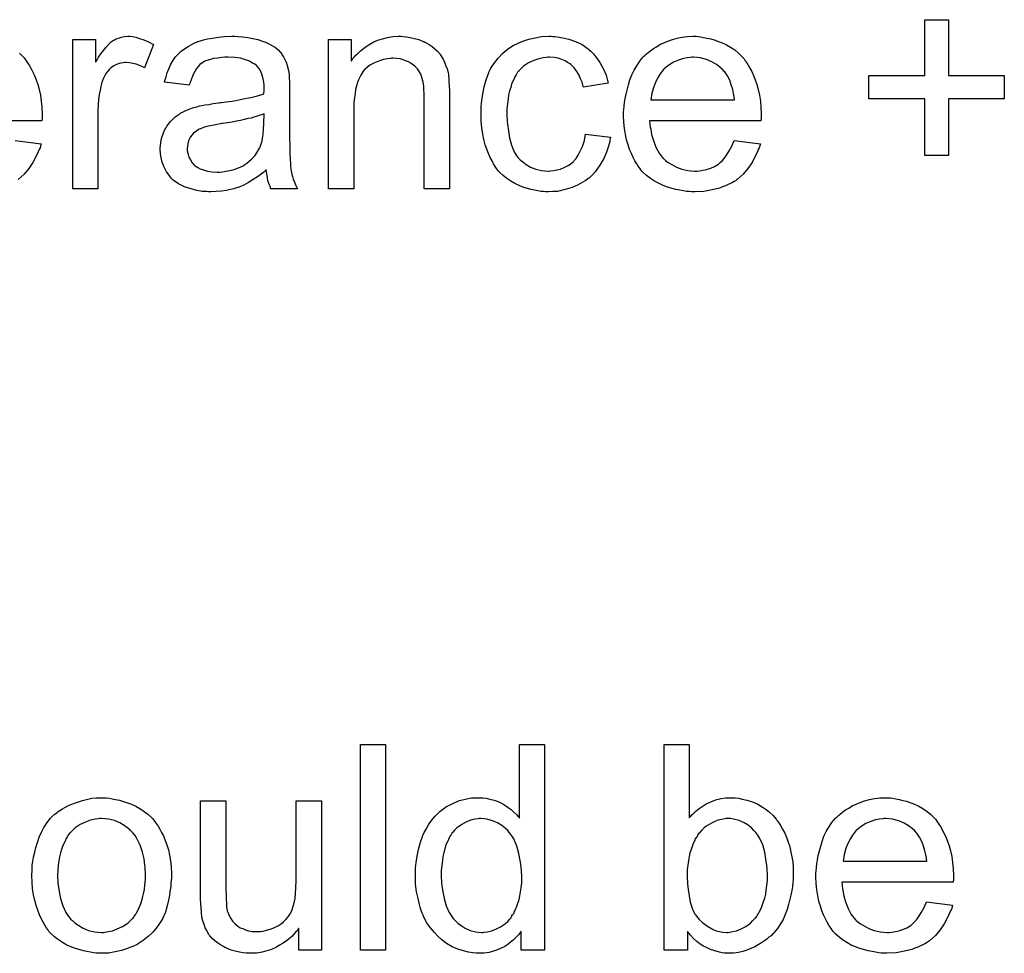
# Model space of a CAD drawing. Extents: x -1.5 to 9, y -3 to 5.
# Tile 325 of 368: x 6.336 to 6.719, y 1.072 to 1.435. Entities that reach past the tile are written whole.
import ezdxf

# ---------------------------------------------------------------- set-up
doc = ezdxf.new("R2010")
doc.units = 0
doc.layers.add('qfn16-30-34-a_mechanical_19', color=1, linetype='CONTINUOUS')

msp = doc.modelspace()

# ---------------------------------------------------------------- linework, layer by layer
at = {"layer": 'qfn16-30-34-a_mechanical_19', "color": 1}
for points in [[(6.697596, 1.413689), (6.719347, 1.413689), (6.719347, 1.404549), (6.697596, 1.404549), (6.697596, 1.382566), (6.68834, 1.382566), (6.68834, 1.404549), (6.666588, 1.404549), (6.666588, 1.413689), (6.68834, 1.413689), (6.68834, 1.435441), (6.697596, 1.435441), (6.697596, 1.413689)], [(6.379883, 1.428846), (6.381156, 1.428615), (6.38266, 1.428152), (6.38428, 1.427573), (6.386131, 1.426764), (6.388098, 1.425722), (6.384511, 1.416698), (6.384396, 1.416813), (6.383933, 1.417045), (6.383239, 1.417392), (6.382313, 1.417739), (6.381272, 1.418086), (6.379999, 1.418433), (6.378726, 1.418665), (6.377454, 1.41878), (6.376875, 1.41878), (6.376297, 1.418665), (6.375487, 1.418549), (6.374677, 1.418318), (6.373636, 1.41797), (6.372594, 1.417508), (6.371669, 1.416813), (6.371553, 1.416698), (6.371206, 1.416466), (6.370859, 1.416004), (6.37028, 1.415425), (6.369702, 1.414615), (6.369123, 1.413689), (6.368545, 1.412648), (6.368082, 1.411376), (6.367966, 1.411144), (6.367851, 1.41045), (6.367619, 1.409409), (6.367272, 1.40802), (6.366925, 1.406285), (6.366694, 1.404318), (6.366578, 1.402235), (6.366462, 1.399921), (6.366462, 1.369608), (6.356628, 1.369608), (6.356628, 1.427689), (6.365537, 1.427689), (6.365537, 1.418896), (6.365652, 1.419012), (6.366115, 1.419822), (6.366694, 1.420863), (6.367619, 1.422136), (6.368545, 1.423408), (6.369586, 1.424797), (6.370627, 1.425954), (6.371669, 1.426879), (6.371784, 1.426995), (6.372132, 1.427226), (6.372826, 1.427573), (6.37352, 1.427921), (6.374446, 1.428268), (6.375603, 1.428615), (6.37676, 1.428846), (6.378032, 1.428962), (6.378842, 1.428962), (6.379883, 1.428846)], [(6.421073, 1.428846), (6.422808, 1.42873), (6.424775, 1.428499), (6.426742, 1.428152), (6.428709, 1.427689), (6.43056, 1.427111), (6.430792, 1.426995), (6.43137, 1.426764), (6.43218, 1.426417), (6.433221, 1.425954), (6.434378, 1.425259), (6.435535, 1.424565), (6.436577, 1.42364), (6.437502, 1.422714), (6.437618, 1.422598), (6.437849, 1.422251), (6.438196, 1.421673), (6.438659, 1.420979), (6.439238, 1.419937), (6.4397, 1.418896), (6.440163, 1.417623), (6.44051, 1.416119), (6.44051, 1.416004), (6.440626, 1.415656), (6.440742, 1.414962), (6.440857, 1.414037), (6.440857, 1.412764), (6.440973, 1.41126), (6.441089, 1.409293), (6.441089, 1.407095), (6.441089, 1.393905), (6.441089, 1.393789), (6.441089, 1.393326), (6.441089, 1.392632), (6.441089, 1.391707), (6.441089, 1.390665), (6.441089, 1.389392), (6.441204, 1.386616), (6.441204, 1.383723), (6.44132, 1.380831), (6.441436, 1.379558), (6.441436, 1.378401), (6.441552, 1.37736), (6.441667, 1.37655), (6.441667, 1.376434), (6.441783, 1.375971), (6.441899, 1.375277), (6.442246, 1.374351), (6.442477, 1.37331), (6.44294, 1.372153), (6.443519, 1.37088), (6.444097, 1.369608), (6.4338, 1.369608), (6.433684, 1.369724), (6.433568, 1.370186), (6.433337, 1.370765), (6.43299, 1.37169), (6.432643, 1.372732), (6.432411, 1.374004), (6.43218, 1.375393), (6.431949, 1.376897), (6.431833, 1.376897), (6.431717, 1.376666), (6.431023, 1.376087), (6.429982, 1.375277), (6.428593, 1.374236), (6.426858, 1.373195), (6.425122, 1.372037), (6.423271, 1.370996), (6.421304, 1.370186), (6.421073, 1.370071), (6.420378, 1.369955), (6.419337, 1.369608), (6.418065, 1.369261), (6.416445, 1.368914), (6.414593, 1.368682), (6.412511, 1.368451), (6.410428, 1.368335), (6.409503, 1.368335), (6.408809, 1.368451), (6.407999, 1.368451), (6.407073, 1.368566), (6.40499, 1.368914), (6.402676, 1.369492), (6.400131, 1.370302), (6.397817, 1.371459), (6.395734, 1.372963), (6.395503, 1.373195), (6.394925, 1.373773), (6.394115, 1.374814), (6.393189, 1.376203), (6.392263, 1.377938), (6.391453, 1.379905), (6.390875, 1.382335), (6.390759, 1.383492), (6.390644, 1.38488), (6.390644, 1.385112), (6.390644, 1.385574), (6.390759, 1.386384), (6.390875, 1.387426), (6.391106, 1.388698), (6.391453, 1.389971), (6.391916, 1.391359), (6.392495, 1.392632), (6.39261, 1.392748), (6.392842, 1.393211), (6.393305, 1.393905), (6.393883, 1.394715), (6.394577, 1.39564), (6.395503, 1.396566), (6.396429, 1.397492), (6.397586, 1.398301), (6.397701, 1.398417), (6.398164, 1.398649), (6.398743, 1.399111), (6.399668, 1.399574), (6.400709, 1.400037), (6.401982, 1.400615), (6.403255, 1.401078), (6.404759, 1.401541), (6.404875, 1.401541), (6.405337, 1.401657), (6.406032, 1.401888), (6.406957, 1.402004), (6.408114, 1.402235), (6.409618, 1.402467), (6.411354, 1.402814), (6.413436, 1.403045), (6.413552, 1.403045), (6.414015, 1.403161), (6.414593, 1.403161), (6.415403, 1.403276), (6.416329, 1.403392), (6.417486, 1.403624), (6.418759, 1.403739), (6.420147, 1.403971), (6.422924, 1.404549), (6.425932, 1.405128), (6.428593, 1.405822), (6.429866, 1.406169), (6.431023, 1.406516), (6.431023, 1.406632), (6.431023, 1.406863), (6.431139, 1.407557), (6.431139, 1.408367), (6.431139, 1.40883), (6.431139, 1.409062), (6.431139, 1.409177), (6.431139, 1.409293), (6.431139, 1.409987), (6.431023, 1.411144), (6.430792, 1.412417), (6.430444, 1.413805), (6.429866, 1.415194), (6.429172, 1.416466), (6.428246, 1.417508), (6.42813, 1.417623), (6.427552, 1.418086), (6.426626, 1.418549), (6.425469, 1.419243), (6.42385, 1.419822), (6.421998, 1.4204), (6.419684, 1.420747), (6.417023, 1.420863), (6.415866, 1.420863), (6.414709, 1.420747), (6.413089, 1.420516), (6.41147, 1.420284), (6.409734, 1.419822), (6.408114, 1.419243), (6.406726, 1.418433), (6.40661, 1.418318), (6.406147, 1.41797), (6.405569, 1.417392), (6.404875, 1.416466), (6.404181, 1.415309), (6.403371, 1.413805), (6.402676, 1.411954), (6.401982, 1.409871), (6.392379, 1.411144), (6.392379, 1.41126), (6.392495, 1.411376), (6.392495, 1.411723), (6.39261, 1.412185), (6.392958, 1.413227), (6.39342, 1.414731), (6.393999, 1.416235), (6.394693, 1.417855), (6.395619, 1.419475), (6.39666, 1.420979), (6.396776, 1.421094), (6.397239, 1.421557), (6.397933, 1.422251), (6.398858, 1.423177), (6.400131, 1.424102), (6.401635, 1.425028), (6.403371, 1.426069), (6.405337, 1.426879), (6.405453, 1.426879), (6.405569, 1.426995), (6.405916, 1.427111), (6.406379, 1.427226), (6.407536, 1.427573), (6.409156, 1.427921), (6.411007, 1.428268), (6.413321, 1.428615), (6.415751, 1.428846), (6.418527, 1.428962), (6.4198, 1.428962), (6.421073, 1.428846)], [(6.485286, 1.428846), (6.486559, 1.42873), (6.488063, 1.428499), (6.489683, 1.428152), (6.491418, 1.427689), (6.493038, 1.426995), (6.49327, 1.426879), (6.493732, 1.426648), (6.494542, 1.426301), (6.495468, 1.425722), (6.496625, 1.425028), (6.497666, 1.424102), (6.498707, 1.423177), (6.499633, 1.42202), (6.499749, 1.421904), (6.49998, 1.421441), (6.500327, 1.420863), (6.500906, 1.420053), (6.501368, 1.418896), (6.501831, 1.417739), (6.50241, 1.416351), (6.502757, 1.414847), (6.502757, 1.414731), (6.502873, 1.414268), (6.502988, 1.413574), (6.503104, 1.412648), (6.503104, 1.41126), (6.50322, 1.40964), (6.503335, 1.407673), (6.503335, 1.405243), (6.503335, 1.369608), (6.493501, 1.369608), (6.493501, 1.404781), (6.493501, 1.404896), (6.493501, 1.405012), (6.493501, 1.405822), (6.493501, 1.406863), (6.493385, 1.408136), (6.49327, 1.40964), (6.493038, 1.411144), (6.492691, 1.412533), (6.492344, 1.413805), (6.492344, 1.413921), (6.492113, 1.414268), (6.491765, 1.414847), (6.491418, 1.415541), (6.49084, 1.416235), (6.490146, 1.417045), (6.48922, 1.417855), (6.488179, 1.418549), (6.488063, 1.418665), (6.487716, 1.418896), (6.487022, 1.419127), (6.486212, 1.419475), (6.485286, 1.419822), (6.484129, 1.420169), (6.482741, 1.420284), (6.481352, 1.4204), (6.480774, 1.4204), (6.480311, 1.420284), (6.479154, 1.420169), (6.47765, 1.419937), (6.47603, 1.419359), (6.474179, 1.418665), (6.472328, 1.417739), (6.470592, 1.416351), (6.470361, 1.416119), (6.469898, 1.415541), (6.469551, 1.415078), (6.469204, 1.414499), (6.468741, 1.413805), (6.468394, 1.412995), (6.467931, 1.41207), (6.467468, 1.410913), (6.467121, 1.40964), (6.466774, 1.408252), (6.466543, 1.406747), (6.466311, 1.405128), (6.46608, 1.403161), (6.46608, 1.401194), (6.46608, 1.369608), (6.456245, 1.369608), (6.456245, 1.427689), (6.465039, 1.427689), (6.465039, 1.419359), (6.465154, 1.419475), (6.465386, 1.419822), (6.465733, 1.420284), (6.466196, 1.420863), (6.46689, 1.421557), (6.4677, 1.422367), (6.468625, 1.423293), (6.469782, 1.424218), (6.470939, 1.425028), (6.472328, 1.425954), (6.473832, 1.426764), (6.475452, 1.427458), (6.477303, 1.428036), (6.479154, 1.428499), (6.481237, 1.428846), (6.483435, 1.428962), (6.484361, 1.428962), (6.485286, 1.428846)], [(6.543599, 1.428846), (6.544293, 1.428846), (6.545219, 1.42873), (6.547417, 1.428383), (6.549847, 1.427805), (6.552392, 1.426879), (6.554938, 1.425722), (6.557367, 1.424102), (6.557483, 1.424102), (6.557599, 1.423871), (6.558293, 1.423177), (6.559334, 1.422136), (6.560607, 1.420631), (6.56188, 1.41878), (6.563152, 1.416466), (6.564309, 1.413805), (6.565119, 1.410681), (6.555516, 1.409177), (6.555516, 1.409293), (6.5554, 1.409409), (6.555285, 1.410103), (6.554938, 1.411144), (6.554359, 1.412417), (6.553781, 1.413805), (6.552855, 1.415309), (6.551814, 1.416698), (6.550657, 1.417855), (6.550541, 1.41797), (6.550078, 1.418318), (6.549268, 1.41878), (6.548343, 1.419359), (6.54707, 1.419937), (6.545682, 1.4204), (6.544062, 1.420747), (6.542326, 1.420863), (6.541632, 1.420863), (6.541054, 1.420747), (6.539781, 1.420631), (6.538045, 1.420169), (6.536194, 1.41959), (6.534112, 1.418665), (6.532145, 1.417276), (6.531219, 1.416466), (6.530293, 1.415541), (6.530293, 1.415425), (6.530062, 1.415309), (6.529831, 1.414962), (6.529599, 1.414499), (6.529252, 1.413921), (6.528789, 1.413227), (6.528442, 1.412417), (6.52798, 1.411491), (6.527517, 1.410334), (6.52717, 1.409062), (6.526707, 1.407673), (6.52636, 1.406169), (6.526128, 1.404549), (6.525897, 1.402698), (6.525666, 1.400731), (6.525666, 1.398649), (6.525666, 1.398533), (6.525666, 1.398186), (6.525666, 1.397492), (6.525781, 1.396797), (6.525781, 1.395756), (6.525897, 1.394715), (6.526244, 1.392169), (6.526707, 1.389392), (6.527517, 1.3865), (6.528558, 1.383955), (6.529252, 1.382682), (6.530062, 1.381641), (6.530293, 1.381409), (6.530872, 1.380831), (6.531913, 1.380021), (6.533186, 1.379095), (6.534922, 1.378054), (6.536888, 1.377244), (6.539202, 1.376666), (6.540475, 1.37655), (6.541748, 1.376434), (6.541979, 1.376434), (6.542673, 1.37655), (6.54383, 1.376666), (6.545103, 1.376897), (6.546607, 1.377244), (6.548227, 1.377938), (6.549847, 1.378748), (6.551351, 1.379905), (6.551582, 1.380021), (6.551929, 1.380599), (6.552624, 1.381409), (6.553434, 1.382682), (6.554243, 1.384186), (6.555169, 1.386037), (6.555863, 1.388351), (6.556326, 1.390897), (6.566045, 1.389624), (6.566045, 1.389508), (6.565929, 1.389161), (6.565813, 1.388698), (6.565698, 1.388004), (6.565466, 1.387079), (6.565235, 1.386153), (6.564425, 1.383839), (6.563384, 1.381409), (6.56188, 1.378748), (6.560028, 1.376203), (6.558987, 1.375046), (6.55783, 1.373889), (6.557714, 1.373773), (6.557483, 1.373657), (6.557136, 1.373426), (6.556673, 1.373079), (6.556095, 1.372616), (6.555285, 1.372153), (6.554359, 1.37169), (6.553434, 1.371112), (6.551119, 1.370071), (6.548343, 1.369261), (6.545334, 1.368566), (6.543599, 1.368451), (6.541864, 1.368335), (6.540707, 1.368335), (6.539897, 1.368451), (6.538855, 1.368566), (6.537698, 1.368798), (6.536426, 1.369029), (6.535037, 1.369261), (6.531913, 1.370186), (6.530409, 1.37088), (6.528789, 1.371575), (6.52717, 1.3725), (6.525666, 1.373542), (6.524161, 1.374699), (6.522773, 1.376087), (6.522657, 1.376203), (6.522426, 1.376434), (6.522079, 1.376897), (6.521616, 1.377475), (6.521153, 1.378285), (6.520459, 1.379327), (6.519881, 1.380484), (6.519186, 1.381756), (6.518492, 1.38326), (6.517914, 1.384996), (6.517219, 1.386731), (6.516757, 1.388814), (6.516294, 1.390897), (6.515947, 1.393326), (6.515715, 1.395756), (6.5156, 1.398417), (6.5156, 1.398533), (6.5156, 1.39888), (6.5156, 1.399343), (6.5156, 1.400037), (6.515715, 1.400847), (6.515715, 1.401772), (6.515831, 1.402814), (6.515947, 1.403971), (6.516294, 1.406516), (6.516872, 1.409293), (6.517566, 1.41207), (6.518608, 1.414847), (6.518608, 1.414962), (6.518724, 1.415194), (6.518955, 1.415541), (6.519186, 1.416004), (6.519881, 1.417276), (6.520922, 1.41878), (6.52231, 1.420516), (6.52393, 1.422251), (6.525897, 1.423987), (6.528095, 1.425375), (6.528211, 1.425375), (6.528442, 1.425491), (6.528789, 1.425722), (6.529252, 1.425954), (6.529831, 1.426185), (6.530525, 1.426532), (6.53226, 1.427226), (6.534227, 1.427805), (6.536657, 1.428383), (6.539202, 1.428846), (6.541979, 1.428962), (6.542905, 1.428962), (6.543599, 1.428846)], [(6.600176, 1.428846), (6.601102, 1.42873), (6.602259, 1.428499), (6.603532, 1.428268), (6.605036, 1.427921), (6.606424, 1.427573), (6.608044, 1.426995), (6.609548, 1.426417), (6.611168, 1.425607), (6.612788, 1.424681), (6.614407, 1.42364), (6.615912, 1.422367), (6.6173, 1.420979), (6.617416, 1.420863), (6.617647, 1.420631), (6.617994, 1.420169), (6.618457, 1.419475), (6.619035, 1.418665), (6.619614, 1.417739), (6.620308, 1.416582), (6.621002, 1.415194), (6.621697, 1.413689), (6.622391, 1.41207), (6.622969, 1.410218), (6.623548, 1.408252), (6.624011, 1.406053), (6.624358, 1.403739), (6.624589, 1.40131), (6.624705, 1.398649), (6.624705, 1.398533), (6.624705, 1.39807), (6.624705, 1.39726), (6.624589, 1.396103), (6.581202, 1.396103), (6.581202, 1.395987), (6.581202, 1.39564), (6.581317, 1.395178), (6.581317, 1.394483), (6.581433, 1.393673), (6.581664, 1.392748), (6.582011, 1.390665), (6.582706, 1.388351), (6.583631, 1.385806), (6.584904, 1.383492), (6.586524, 1.381409), (6.586639, 1.381409), (6.586755, 1.381178), (6.587449, 1.380599), (6.588491, 1.379789), (6.589879, 1.378979), (6.59173, 1.378054), (6.593813, 1.377244), (6.596127, 1.376666), (6.5974, 1.37655), (6.598788, 1.376434), (6.599713, 1.376434), (6.600755, 1.37655), (6.602028, 1.376781), (6.603416, 1.377128), (6.605036, 1.377591), (6.60654, 1.378285), (6.608044, 1.379211), (6.60816, 1.379327), (6.608738, 1.379789), (6.609432, 1.380484), (6.610242, 1.381409), (6.611168, 1.382682), (6.612209, 1.384302), (6.61325, 1.386153), (6.614176, 1.388351), (6.624358, 1.387079), (6.624358, 1.386963), (6.624242, 1.386731), (6.624126, 1.386269), (6.623895, 1.385574), (6.623548, 1.38488), (6.623201, 1.383955), (6.622275, 1.381988), (6.621118, 1.379789), (6.619498, 1.377475), (6.617647, 1.375277), (6.615333, 1.373195), (6.615217, 1.373195), (6.614986, 1.372963), (6.614639, 1.372732), (6.614176, 1.372385), (6.613482, 1.372037), (6.612788, 1.37169), (6.611862, 1.371228), (6.610821, 1.370765), (6.609664, 1.370302), (6.608507, 1.369839), (6.605614, 1.369145), (6.602375, 1.368566), (6.598788, 1.368335), (6.597515, 1.368335), (6.596705, 1.368451), (6.595664, 1.368566), (6.594391, 1.368798), (6.593003, 1.369029), (6.591499, 1.369261), (6.588259, 1.370186), (6.586524, 1.37088), (6.584904, 1.371575), (6.583168, 1.3725), (6.581549, 1.373542), (6.580044, 1.374699), (6.57854, 1.376087), (6.578425, 1.376203), (6.578193, 1.376434), (6.577846, 1.376897), (6.577383, 1.377591), (6.576805, 1.378401), (6.576226, 1.379327), (6.575532, 1.380484), (6.574838, 1.381756), (6.574144, 1.38326), (6.57345, 1.38488), (6.572871, 1.386731), (6.572293, 1.388698), (6.57183, 1.390781), (6.571483, 1.393095), (6.571251, 1.395525), (6.571136, 1.39807), (6.571136, 1.398186), (6.571136, 1.398764), (6.571136, 1.399458), (6.571251, 1.4005), (6.571367, 1.401772), (6.571483, 1.403161), (6.571714, 1.404781), (6.572061, 1.4064), (6.572987, 1.410103), (6.573565, 1.411954), (6.57426, 1.413921), (6.575185, 1.415772), (6.576226, 1.417508), (6.577383, 1.419243), (6.578656, 1.420863), (6.578772, 1.420979), (6.579003, 1.42121), (6.579466, 1.421557), (6.580044, 1.422136), (6.580739, 1.422714), (6.581664, 1.423408), (6.582706, 1.424218), (6.583978, 1.424912), (6.585251, 1.425722), (6.586755, 1.426417), (6.588375, 1.427111), (6.59011, 1.427689), (6.591962, 1.428268), (6.593928, 1.428615), (6.596011, 1.428846), (6.598209, 1.428962), (6.599366, 1.428962), (6.600176, 1.428846)], [(6.335917, 1.422367), (6.337306, 1.420979), (6.337422, 1.420863), (6.337653, 1.420631), (6.338, 1.420169), (6.338463, 1.419475), (6.339041, 1.418665), (6.33962, 1.417739), (6.340314, 1.416582), (6.341008, 1.415194), (6.341703, 1.413689), (6.342397, 1.41207), (6.342975, 1.410218), (6.343554, 1.408252), (6.344016, 1.406053), (6.344364, 1.403739), (6.344595, 1.40131), (6.344711, 1.398649), (6.344711, 1.398533), (6.344711, 1.39807), (6.344711, 1.39726), (6.344595, 1.396103), (6.301208, 1.396103)], [(6.598325, 1.420863), (6.597631, 1.420863), (6.597168, 1.420747), (6.595895, 1.420631), (6.594391, 1.420284), (6.59254, 1.419706), (6.590573, 1.418896), (6.588722, 1.417739), (6.586871, 1.416235), (6.586639, 1.416004), (6.586177, 1.415425), (6.585367, 1.414384), (6.584557, 1.412995), (6.583631, 1.411376), (6.582821, 1.409293), (6.582127, 1.406863), (6.58178, 1.404202), (6.614292, 1.404202), (6.614292, 1.404318), (6.614292, 1.404549), (6.614176, 1.404896), (6.614176, 1.405359), (6.613945, 1.406747), (6.613597, 1.408252), (6.613019, 1.410103), (6.61244, 1.411838), (6.611515, 1.413574), (6.610474, 1.415078), (6.610474, 1.415194), (6.610242, 1.415309), (6.609664, 1.416004), (6.608622, 1.416929), (6.607234, 1.41797), (6.605498, 1.419012), (6.603416, 1.419937), (6.600986, 1.420631), (6.599713, 1.420747), (6.598325, 1.420863)], [(6.431139, 1.398764), (6.431023, 1.398764), (6.430907, 1.398649), (6.43056, 1.398533), (6.430097, 1.398417), (6.429519, 1.398186), (6.428825, 1.397954), (6.428015, 1.397723), (6.427089, 1.397492), (6.426048, 1.397144), (6.424775, 1.396913), (6.423502, 1.396566), (6.421998, 1.396219), (6.420378, 1.395872), (6.418759, 1.395525), (6.416908, 1.395293), (6.414941, 1.394946), (6.414709, 1.394946), (6.414015, 1.39483), (6.412858, 1.394599), (6.411585, 1.394368), (6.410197, 1.394136), (6.408809, 1.393789), (6.407536, 1.393442), (6.406379, 1.392979), (6.406263, 1.392979), (6.405916, 1.392748), (6.405453, 1.392516), (6.40499, 1.392169), (6.403602, 1.391244), (6.402445, 1.389855), (6.402445, 1.38974), (6.402214, 1.389508), (6.402098, 1.389045), (6.401867, 1.388467), (6.401635, 1.387773), (6.401404, 1.387079), (6.401288, 1.386153), (6.401172, 1.385227), (6.401172, 1.385112), (6.401172, 1.384533), (6.401288, 1.383839), (6.401519, 1.382913), (6.401867, 1.381872), (6.402445, 1.380831), (6.403139, 1.379674), (6.404065, 1.378632), (6.404181, 1.378517), (6.404643, 1.378285), (6.405337, 1.377822), (6.406263, 1.37736), (6.407536, 1.376897), (6.40904, 1.376434), (6.410775, 1.376203), (6.412858, 1.376087), (6.413784, 1.376087), (6.414941, 1.376203), (6.416213, 1.376434), (6.417833, 1.376666), (6.419453, 1.377128), (6.421188, 1.377707), (6.422924, 1.378517), (6.423155, 1.378632), (6.423618, 1.378979), (6.424428, 1.379558), (6.425354, 1.380368), (6.426395, 1.381293), (6.427552, 1.38245), (6.428477, 1.383839), (6.429403, 1.385343), (6.429519, 1.385459), (6.429635, 1.385921), (6.429866, 1.386731), (6.430213, 1.387773), (6.43056, 1.389161), (6.430792, 1.390781), (6.430907, 1.392748), (6.431023, 1.395062), (6.431139, 1.398764)], [(6.334182, 1.388351), (6.344364, 1.387079), (6.344364, 1.386963), (6.344248, 1.386731), (6.344132, 1.386269), (6.343901, 1.385574), (6.343554, 1.38488), (6.343207, 1.383955), (6.342281, 1.381988), (6.341124, 1.379789), (6.339504, 1.377475), (6.337653, 1.375277), (6.335339, 1.373195)], [(6.47846, 1.073045), (6.468625, 1.073045), (6.468625, 1.15311), (6.47846, 1.15311), (6.47846, 1.073045)], [(6.540359, 1.073045), (6.531219, 1.073045), (6.531219, 1.080335), (6.531103, 1.080219), (6.530988, 1.079987), (6.530641, 1.079525), (6.530178, 1.078946), (6.529599, 1.078368), (6.528905, 1.077674), (6.528095, 1.076864), (6.527054, 1.076054), (6.526013, 1.075244), (6.524856, 1.074434), (6.523467, 1.07374), (6.521963, 1.073161), (6.520459, 1.072583), (6.518724, 1.07212), (6.516872, 1.071889), (6.514905, 1.071773), (6.514211, 1.071773), (6.513748, 1.071889), (6.51236, 1.072004), (6.51074, 1.072236), (6.508773, 1.072698), (6.506575, 1.073393), (6.504377, 1.074318), (6.502178, 1.075591), (6.502063, 1.075591), (6.501947, 1.075822), (6.501253, 1.076285), (6.500212, 1.077211), (6.498939, 1.078368), (6.497435, 1.079872), (6.495931, 1.081723), (6.494426, 1.083806), (6.493154, 1.086235), (6.493154, 1.086351), (6.493038, 1.086582), (6.492922, 1.086929), (6.492691, 1.087392), (6.49246, 1.088086), (6.492113, 1.088896), (6.491881, 1.089706), (6.49165, 1.090748), (6.491071, 1.093062), (6.490493, 1.095723), (6.490146, 1.098731), (6.49003, 1.10197), (6.49003, 1.102086), (6.49003, 1.102318), (6.49003, 1.10278), (6.49003, 1.103475), (6.490146, 1.104169), (6.490146, 1.105094), (6.490377, 1.107177), (6.490724, 1.109607), (6.491303, 1.112268), (6.491997, 1.115045), (6.492922, 1.117706), (6.492922, 1.117821), (6.493038, 1.118053), (6.49327, 1.1184), (6.493501, 1.118863), (6.494195, 1.120135), (6.495121, 1.121755), (6.496278, 1.123491), (6.497782, 1.125226), (6.499517, 1.127077), (6.5016, 1.128582), (6.501716, 1.128582), (6.501831, 1.128697), (6.502178, 1.128929), (6.502641, 1.12916), (6.503798, 1.129738), (6.505418, 1.130548), (6.507269, 1.131243), (6.509467, 1.131821), (6.511897, 1.132284), (6.514443, 1.1324), (6.515368, 1.1324), (6.516294, 1.132284), (6.517566, 1.132168), (6.519071, 1.131821), (6.52069, 1.131474), (6.52231, 1.130896), (6.523814, 1.130086), (6.524046, 1.12997), (6.524508, 1.129738), (6.525203, 1.12916), (6.526128, 1.128582), (6.527285, 1.127772), (6.528327, 1.12673), (6.529484, 1.125689), (6.530525, 1.124416), (6.530525, 1.15311), (6.540359, 1.15311), (6.540359, 1.073045)], [(6.596705, 1.124532), (6.596821, 1.124648), (6.596937, 1.124879), (6.597284, 1.125226), (6.597862, 1.125805), (6.598441, 1.126383), (6.599135, 1.127077), (6.600061, 1.127772), (6.600986, 1.128466), (6.6033, 1.12997), (6.605961, 1.131127), (6.607465, 1.131705), (6.609085, 1.132053), (6.610821, 1.132284), (6.612556, 1.1324), (6.613482, 1.1324), (6.614523, 1.132284), (6.615796, 1.132168), (6.6173, 1.131821), (6.619035, 1.131474), (6.620887, 1.130896), (6.622622, 1.130201), (6.622854, 1.130086), (6.623432, 1.129854), (6.624358, 1.129276), (6.625399, 1.128582), (6.626672, 1.127772), (6.627944, 1.12673), (6.629333, 1.125458), (6.63049, 1.124069), (6.630605, 1.123954), (6.630953, 1.123375), (6.631531, 1.122565), (6.632225, 1.121524), (6.633035, 1.120135), (6.633845, 1.118516), (6.634655, 1.116664), (6.635349, 1.114697), (6.635349, 1.114582), (6.635465, 1.114466), (6.635581, 1.114119), (6.635696, 1.113772), (6.635928, 1.112615), (6.636275, 1.111111), (6.636622, 1.109375), (6.636969, 1.107408), (6.637085, 1.10521), (6.6372, 1.102896), (6.6372, 1.10278), (6.6372, 1.102202), (6.6372, 1.101508), (6.637085, 1.100466), (6.636969, 1.099194), (6.636853, 1.097805), (6.636622, 1.096186), (6.636275, 1.09445), (6.635349, 1.090748), (6.634771, 1.088781), (6.634076, 1.086929), (6.633266, 1.084963), (6.632225, 1.083227), (6.631068, 1.081492), (6.629796, 1.079872), (6.62968, 1.079756), (6.629448, 1.079525), (6.629101, 1.079178), (6.628523, 1.078599), (6.627713, 1.078021), (6.626903, 1.077326), (6.625977, 1.076632), (6.62482, 1.075822), (6.623548, 1.075128), (6.622275, 1.074318), (6.619151, 1.073045), (6.617531, 1.072467), (6.615796, 1.07212), (6.613945, 1.071889), (6.612093, 1.071773), (6.611631, 1.071773), (6.611052, 1.071889), (6.610358, 1.071889), (6.609548, 1.072004), (6.608507, 1.072236), (6.606193, 1.072814), (6.60492, 1.073277), (6.603647, 1.073855), (6.602259, 1.07455), (6.600986, 1.07536), (6.599598, 1.076401), (6.598325, 1.077558), (6.597168, 1.078831), (6.596011, 1.080335), (6.596011, 1.073045), (6.586871, 1.073045), (6.586871, 1.15311), (6.596705, 1.15311), (6.596705, 1.124532)], [(6.369818, 1.132284), (6.370859, 1.132168), (6.372016, 1.131937), (6.373289, 1.131705), (6.374793, 1.131474), (6.377917, 1.130433), (6.379536, 1.129854), (6.381156, 1.129044), (6.382776, 1.128234), (6.384396, 1.127077), (6.3859, 1.12592), (6.387404, 1.124532), (6.38752, 1.124416), (6.387751, 1.124185), (6.388098, 1.123722), (6.388561, 1.123144), (6.38914, 1.122334), (6.389834, 1.121292), (6.390528, 1.120135), (6.391222, 1.118863), (6.391916, 1.117474), (6.39261, 1.115739), (6.393305, 1.114003), (6.393883, 1.112036), (6.394346, 1.109954), (6.394693, 1.107755), (6.394925, 1.105441), (6.39504, 1.102896), (6.39504, 1.10278), (6.39504, 1.102433), (6.39504, 1.101855), (6.39504, 1.101045), (6.394925, 1.100119), (6.394809, 1.098962), (6.394809, 1.097805), (6.394577, 1.096533), (6.39423, 1.09364), (6.393536, 1.090748), (6.392726, 1.087855), (6.391569, 1.085194), (6.391569, 1.085078), (6.391453, 1.084963), (6.391222, 1.084616), (6.390991, 1.084153), (6.390181, 1.082996), (6.38914, 1.081607), (6.387751, 1.079987), (6.386016, 1.078368), (6.384049, 1.076748), (6.381735, 1.075244), (6.381619, 1.075244), (6.381503, 1.075128), (6.381156, 1.074897), (6.380578, 1.074665), (6.379999, 1.074434), (6.379305, 1.074203), (6.377569, 1.073508), (6.375603, 1.07293), (6.373173, 1.072351), (6.370627, 1.071889), (6.367851, 1.071773), (6.366694, 1.071773), (6.365768, 1.071889), (6.364727, 1.072004), (6.36357, 1.072236), (6.362181, 1.072467), (6.360793, 1.072698), (6.357669, 1.073624), (6.355934, 1.074318), (6.354314, 1.075012), (6.352694, 1.075938), (6.351074, 1.076979), (6.34957, 1.078136), (6.348066, 1.079525), (6.34795, 1.07964), (6.347719, 1.079872), (6.347372, 1.080335), (6.346909, 1.081029), (6.346331, 1.081839), (6.345752, 1.082764), (6.345058, 1.083921), (6.344364, 1.08531), (6.343669, 1.086814), (6.342975, 1.088549), (6.342397, 1.0904), (6.341818, 1.092367), (6.341355, 1.094566), (6.341008, 1.09688), (6.340777, 1.099425), (6.340661, 1.102086), (6.340661, 1.102318), (6.340661, 1.10278), (6.340777, 1.10359), (6.340777, 1.104747), (6.340893, 1.10602), (6.341124, 1.10764), (6.341355, 1.10926), (6.341818, 1.111111), (6.342281, 1.112962), (6.342859, 1.114929), (6.343554, 1.117012), (6.344479, 1.118978), (6.345405, 1.12083), (6.346678, 1.122681), (6.34795, 1.124416), (6.34957, 1.12592), (6.349686, 1.126036), (6.349917, 1.126152), (6.35038, 1.126499), (6.350958, 1.126962), (6.351653, 1.127425), (6.352578, 1.128003), (6.353504, 1.128582), (6.354661, 1.12916), (6.355934, 1.129738), (6.357322, 1.130317), (6.360446, 1.131358), (6.364033, 1.132168), (6.365884, 1.132284), (6.367851, 1.1324), (6.369008, 1.1324), (6.369818, 1.132284)], [(6.453469, 1.073045), (6.444676, 1.073045), (6.444676, 1.081492), (6.44456, 1.081376), (6.444328, 1.081029), (6.443981, 1.080566), (6.443403, 1.079987), (6.442709, 1.079293), (6.441899, 1.078368), (6.440973, 1.077558), (6.439816, 1.076632), (6.438543, 1.075707), (6.437155, 1.074897), (6.435651, 1.074087), (6.434031, 1.073277), (6.43218, 1.072698), (6.430329, 1.072236), (6.428246, 1.071889), (6.426163, 1.071773), (6.425354, 1.071773), (6.424312, 1.071889), (6.42304, 1.072004), (6.421535, 1.072236), (6.419916, 1.072583), (6.418296, 1.073045), (6.41656, 1.07374), (6.416329, 1.073855), (6.415866, 1.074087), (6.415056, 1.07455), (6.414131, 1.075128), (6.412974, 1.075822), (6.411932, 1.076632), (6.410891, 1.077558), (6.409966, 1.078599), (6.40985, 1.078715), (6.409618, 1.079178), (6.409271, 1.079756), (6.408809, 1.080682), (6.40823, 1.081723), (6.407767, 1.082996), (6.407304, 1.084384), (6.406957, 1.085888), (6.406957, 1.086004), (6.406842, 1.086467), (6.406726, 1.087161), (6.406726, 1.088086), (6.40661, 1.089475), (6.406494, 1.090979), (6.406379, 1.092946), (6.406379, 1.095144), (6.406379, 1.131127), (6.416213, 1.131127), (6.416213, 1.098847), (6.416213, 1.098731), (6.416213, 1.098499), (6.416213, 1.098152), (6.416213, 1.097574), (6.416213, 1.096301), (6.416329, 1.094681), (6.416329, 1.092946), (6.416445, 1.09121), (6.41656, 1.089706), (6.416792, 1.088434), (6.416792, 1.088318), (6.417023, 1.087855), (6.417255, 1.087161), (6.417602, 1.086235), (6.41818, 1.08531), (6.418874, 1.084268), (6.419684, 1.083343), (6.420726, 1.082417), (6.420841, 1.082302), (6.421304, 1.08207), (6.421883, 1.081723), (6.422808, 1.081376), (6.42385, 1.080913), (6.425122, 1.080566), (6.426511, 1.080335), (6.42813, 1.080219), (6.42894, 1.080219), (6.42975, 1.080335), (6.430792, 1.08045), (6.432064, 1.080797), (6.433453, 1.081145), (6.434957, 1.081723), (6.436461, 1.082417), (6.436692, 1.082533), (6.437155, 1.08288), (6.437849, 1.083343), (6.438659, 1.084037), (6.439585, 1.084963), (6.44051, 1.086004), (6.44132, 1.087161), (6.442014, 1.088549), (6.44213, 1.088781), (6.442246, 1.089244), (6.442477, 1.090169), (6.442824, 1.091442), (6.443171, 1.093062), (6.443403, 1.095028), (6.443519, 1.097342), (6.443634, 1.100004), (6.443634, 1.131127), (6.453469, 1.131127), (6.453469, 1.073045)], [(6.675034, 1.132284), (6.67596, 1.132168), (6.677117, 1.131937), (6.67839, 1.131705), (6.679894, 1.131358), (6.681282, 1.131011), (6.682902, 1.130433), (6.684406, 1.129854), (6.686026, 1.129044), (6.687645, 1.128119), (6.689265, 1.127077), (6.690769, 1.125805), (6.692158, 1.124416), (6.692274, 1.124301), (6.692505, 1.124069), (6.692852, 1.123606), (6.693315, 1.122912), (6.693893, 1.122102), (6.694472, 1.121177), (6.695166, 1.12002), (6.69586, 1.118631), (6.696554, 1.117127), (6.697249, 1.115507), (6.697827, 1.113656), (6.698406, 1.111689), (6.698868, 1.109491), (6.699216, 1.107177), (6.699447, 1.104747), (6.699563, 1.102086), (6.699563, 1.10197), (6.699563, 1.101508), (6.699563, 1.100698), (6.699447, 1.099541), (6.656059, 1.099541), (6.656059, 1.099425), (6.656059, 1.099078), (6.656175, 1.098615), (6.656175, 1.097921), (6.656291, 1.097111), (6.656522, 1.096186), (6.656869, 1.094103), (6.657564, 1.091789), (6.658489, 1.089244), (6.659762, 1.086929), (6.661382, 1.084847), (6.661497, 1.084847), (6.661613, 1.084616), (6.662307, 1.084037), (6.663349, 1.083227), (6.664737, 1.082417), (6.666588, 1.081492), (6.668671, 1.080682), (6.670985, 1.080103), (6.672257, 1.079987), (6.673646, 1.079872), (6.674571, 1.079872), (6.675613, 1.079987), (6.676885, 1.080219), (6.678274, 1.080566), (6.679894, 1.081029), (6.681398, 1.081723), (6.682902, 1.082649), (6.683017, 1.082764), (6.683596, 1.083227), (6.68429, 1.083921), (6.6851, 1.084847), (6.686026, 1.08612), (6.687067, 1.087739), (6.688108, 1.089591), (6.689034, 1.091789), (6.699216, 1.090516), (6.699216, 1.0904), (6.6991, 1.090169), (6.698984, 1.089706), (6.698753, 1.089012), (6.698406, 1.088318), (6.698059, 1.087392), (6.697133, 1.085425), (6.695976, 1.083227), (6.694356, 1.080913), (6.692505, 1.078715), (6.690191, 1.076632), (6.690075, 1.076632), (6.689844, 1.076401), (6.689497, 1.076169), (6.689034, 1.075822), (6.68834, 1.075475), (6.687645, 1.075128), (6.68672, 1.074665), (6.685679, 1.074203), (6.684522, 1.07374), (6.683365, 1.073277), (6.680472, 1.072583), (6.677233, 1.072004), (6.673646, 1.071773), (6.672373, 1.071773), (6.671563, 1.071889), (6.670522, 1.072004), (6.669249, 1.072236), (6.667861, 1.072467), (6.666357, 1.072698), (6.663117, 1.073624), (6.661382, 1.074318), (6.659762, 1.075012), (6.658026, 1.075938), (6.656407, 1.076979), (6.654902, 1.078136), (6.653398, 1.079525), (6.653283, 1.07964), (6.653051, 1.079872), (6.652704, 1.080335), (6.652241, 1.081029), (6.651663, 1.081839), (6.651084, 1.082764), (6.65039, 1.083921), (6.649696, 1.085194), (6.649002, 1.086698), (6.648307, 1.088318), (6.647729, 1.090169), (6.64715, 1.092136), (6.646688, 1.094219), (6.646341, 1.096533), (6.646109, 1.098962), (6.645993, 1.101508), (6.645993, 1.101623), (6.645993, 1.102202), (6.645993, 1.102896), (6.646109, 1.103937), (6.646225, 1.10521), (6.646341, 1.106599), (6.646572, 1.108218), (6.646919, 1.109838), (6.647845, 1.113541), (6.648423, 1.115392), (6.649117, 1.117359), (6.650043, 1.11921), (6.651084, 1.120945), (6.652241, 1.122681), (6.653514, 1.124301), (6.65363, 1.124416), (6.653861, 1.124648), (6.654324, 1.124995), (6.654902, 1.125573), (6.655597, 1.126152), (6.656522, 1.126846), (6.657564, 1.127656), (6.658836, 1.12835), (6.660109, 1.12916), (6.661613, 1.129854), (6.663233, 1.130548), (6.664968, 1.131127), (6.666819, 1.131705), (6.668786, 1.132053), (6.670869, 1.132284), (6.673067, 1.1324), (6.674224, 1.1324), (6.675034, 1.132284)], [(6.367851, 1.124301), (6.367157, 1.124301), (6.366578, 1.124185), (6.365305, 1.124069), (6.36357, 1.123606), (6.361603, 1.122912), (6.35952, 1.121987), (6.357553, 1.120598), (6.356512, 1.119673), (6.355587, 1.118747), (6.355587, 1.118631), (6.355355, 1.118516), (6.355124, 1.118168), (6.354777, 1.117706), (6.35443, 1.117127), (6.354082, 1.116433), (6.35362, 1.115507), (6.353157, 1.114582), (6.352694, 1.113425), (6.352231, 1.112268), (6.351884, 1.110879), (6.351537, 1.109375), (6.35119, 1.107755), (6.350958, 1.10602), (6.350843, 1.104053), (6.350727, 1.102086), (6.350727, 1.10197), (6.350727, 1.101623), (6.350727, 1.101045), (6.350843, 1.100235), (6.350843, 1.099309), (6.350958, 1.098268), (6.351306, 1.095838), (6.351884, 1.093062), (6.35281, 1.090285), (6.353967, 1.087624), (6.354777, 1.086467), (6.355587, 1.08531), (6.355702, 1.08531), (6.355818, 1.085078), (6.356512, 1.0845), (6.357553, 1.083574), (6.358942, 1.082649), (6.360677, 1.081607), (6.36276, 1.080682), (6.36519, 1.080103), (6.366462, 1.079987), (6.367851, 1.079872), (6.368545, 1.079872), (6.369123, 1.079987), (6.370396, 1.080219), (6.372132, 1.080566), (6.373983, 1.08126), (6.376065, 1.082186), (6.378032, 1.083574), (6.379074, 1.0845), (6.379999, 1.085425), (6.380115, 1.085541), (6.380231, 1.085657), (6.380462, 1.086004), (6.380809, 1.086467), (6.381156, 1.087045), (6.381619, 1.087739), (6.382082, 1.088665), (6.382545, 1.089591), (6.383007, 1.090748), (6.383355, 1.09202), (6.383817, 1.093409), (6.384164, 1.094913), (6.384511, 1.096648), (6.384743, 1.098384), (6.384974, 1.100351), (6.384974, 1.102433), (6.384974, 1.102549), (6.384974, 1.102896), (6.384974, 1.103475), (6.384859, 1.104169), (6.384859, 1.105094), (6.384743, 1.106136), (6.384396, 1.108565), (6.383817, 1.111111), (6.382892, 1.113888), (6.381619, 1.116433), (6.380925, 1.117706), (6.379999, 1.118747), (6.379999, 1.118863), (6.379768, 1.118978), (6.379074, 1.119673), (6.378032, 1.120483), (6.376644, 1.121524), (6.374908, 1.122565), (6.372826, 1.123491), (6.370512, 1.124069), (6.369239, 1.124185), (6.367851, 1.124301)], [(6.515484, 1.124301), (6.514905, 1.124301), (6.514443, 1.124185), (6.51317, 1.124069), (6.511666, 1.123606), (6.50993, 1.123028), (6.508079, 1.121987), (6.506228, 1.120714), (6.505302, 1.119788), (6.504492, 1.118863), (6.504492, 1.118747), (6.504261, 1.118631), (6.504145, 1.118284), (6.503798, 1.117821), (6.503451, 1.117243), (6.503104, 1.116549), (6.502757, 1.115739), (6.502294, 1.114813), (6.501831, 1.113656), (6.501484, 1.112383), (6.501137, 1.110995), (6.50079, 1.109491), (6.500559, 1.107871), (6.500327, 1.10602), (6.500096, 1.104053), (6.500096, 1.10197), (6.500096, 1.101855), (6.500096, 1.101508), (6.500096, 1.100929), (6.500212, 1.100119), (6.500212, 1.099194), (6.500327, 1.098152), (6.500674, 1.095723), (6.501253, 1.093062), (6.502063, 1.090285), (6.50322, 1.087624), (6.503914, 1.086467), (6.504724, 1.08531), (6.50484, 1.08531), (6.504955, 1.085078), (6.505534, 1.0845), (6.506575, 1.083574), (6.507848, 1.082649), (6.509467, 1.081607), (6.511434, 1.080682), (6.513517, 1.080103), (6.514674, 1.079987), (6.515831, 1.079872), (6.516409, 1.079872), (6.516872, 1.079987), (6.518145, 1.080103), (6.519649, 1.080566), (6.521385, 1.081145), (6.523236, 1.08207), (6.525087, 1.083343), (6.526013, 1.084153), (6.526823, 1.085078), (6.526823, 1.085194), (6.527054, 1.08531), (6.527285, 1.085657), (6.527517, 1.08612), (6.527864, 1.086698), (6.528327, 1.087277), (6.528674, 1.088202), (6.529136, 1.089128), (6.529599, 1.090169), (6.529946, 1.091326), (6.530409, 1.092715), (6.530756, 1.094103), (6.530988, 1.095723), (6.531219, 1.097342), (6.53145, 1.099194), (6.53145, 1.101161), (6.53145, 1.101276), (6.53145, 1.101739), (6.53145, 1.102318), (6.531335, 1.103128), (6.531335, 1.104053), (6.531219, 1.10521), (6.531103, 1.106483), (6.530872, 1.107871), (6.530293, 1.110648), (6.529484, 1.113541), (6.528327, 1.116317), (6.527632, 1.117474), (6.526823, 1.118631), (6.526823, 1.118747), (6.526591, 1.118863), (6.526013, 1.119557), (6.524971, 1.120483), (6.523699, 1.121524), (6.522079, 1.122565), (6.520112, 1.123375), (6.517914, 1.124069), (6.516757, 1.124185), (6.515484, 1.124301)], [(6.612788, 1.124301), (6.611052, 1.124301), (6.610589, 1.124185), (6.609317, 1.123954), (6.607812, 1.123606), (6.606077, 1.122912), (6.604226, 1.121871), (6.6033, 1.121292), (6.602375, 1.120483), (6.601449, 1.119673), (6.600523, 1.118631), (6.600523, 1.118516), (6.600292, 1.1184), (6.600061, 1.118053), (6.599829, 1.11759), (6.599482, 1.117012), (6.599019, 1.116317), (6.598672, 1.115507), (6.598209, 1.114582), (6.597747, 1.113425), (6.5974, 1.112268), (6.596937, 1.110879), (6.59659, 1.109491), (6.596358, 1.107871), (6.596127, 1.106136), (6.595895, 1.1044), (6.595895, 1.102433), (6.595895, 1.102318), (6.595895, 1.10197), (6.595895, 1.101392), (6.595895, 1.100698), (6.596011, 1.099888), (6.596011, 1.098847), (6.596243, 1.096648), (6.59659, 1.094219), (6.597052, 1.091673), (6.597747, 1.089359), (6.598209, 1.088318), (6.598672, 1.087392), (6.598672, 1.087277), (6.598904, 1.087045), (6.599135, 1.086698), (6.599482, 1.086235), (6.600523, 1.084963), (6.602028, 1.08369), (6.603763, 1.082302), (6.605961, 1.081029), (6.607118, 1.080566), (6.608507, 1.080219), (6.609779, 1.079987), (6.611283, 1.079872), (6.611862, 1.079872), (6.612325, 1.079987), (6.613597, 1.080219), (6.615102, 1.080566), (6.616837, 1.08126), (6.618688, 1.082186), (6.620539, 1.083574), (6.621465, 1.0845), (6.622391, 1.085425), (6.622391, 1.085541), (6.622622, 1.085657), (6.622854, 1.086004), (6.623085, 1.086467), (6.623548, 1.087045), (6.623895, 1.087739), (6.624358, 1.088665), (6.62482, 1.089591), (6.625167, 1.090748), (6.62563, 1.091905), (6.626093, 1.093293), (6.62644, 1.094797), (6.626672, 1.096417), (6.626903, 1.098152), (6.627134, 1.100119), (6.627134, 1.102086), (6.627134, 1.102202), (6.627134, 1.102549), (6.627134, 1.103128), (6.627019, 1.103937), (6.627019, 1.104863), (6.626903, 1.10602), (6.626556, 1.10845), (6.626093, 1.111111), (6.625283, 1.114003), (6.624126, 1.116549), (6.623432, 1.117821), (6.622622, 1.118863), (6.622622, 1.118978), (6.622391, 1.119094), (6.621812, 1.119673), (6.620887, 1.120598), (6.619614, 1.121639), (6.617994, 1.122565), (6.616143, 1.123491), (6.613945, 1.124069), (6.612788, 1.124301)], [(6.673183, 1.124301), (6.672489, 1.124301), (6.672026, 1.124185), (6.670753, 1.124069), (6.669249, 1.123722), (6.667398, 1.123144), (6.665431, 1.122334), (6.66358, 1.121177), (6.661729, 1.119673), (6.661497, 1.119441), (6.661034, 1.118863), (6.660225, 1.117821), (6.659415, 1.116433), (6.658489, 1.114813), (6.657679, 1.112731), (6.656985, 1.110301), (6.656638, 1.10764), (6.68915, 1.10764), (6.68915, 1.107755), (6.68915, 1.107987), (6.689034, 1.108334), (6.689034, 1.108797), (6.688802, 1.110185), (6.688455, 1.111689), (6.687877, 1.113541), (6.687298, 1.115276), (6.686373, 1.117012), (6.685332, 1.118516), (6.685332, 1.118631), (6.6851, 1.118747), (6.684522, 1.119441), (6.68348, 1.120367), (6.682092, 1.121408), (6.680356, 1.122449), (6.678274, 1.123375), (6.675844, 1.124069), (6.674571, 1.124185), (6.673183, 1.124301)]]:
    msp.add_lwpolyline(points, dxfattribs=at)

doc.saveas('drawing.dxf')
